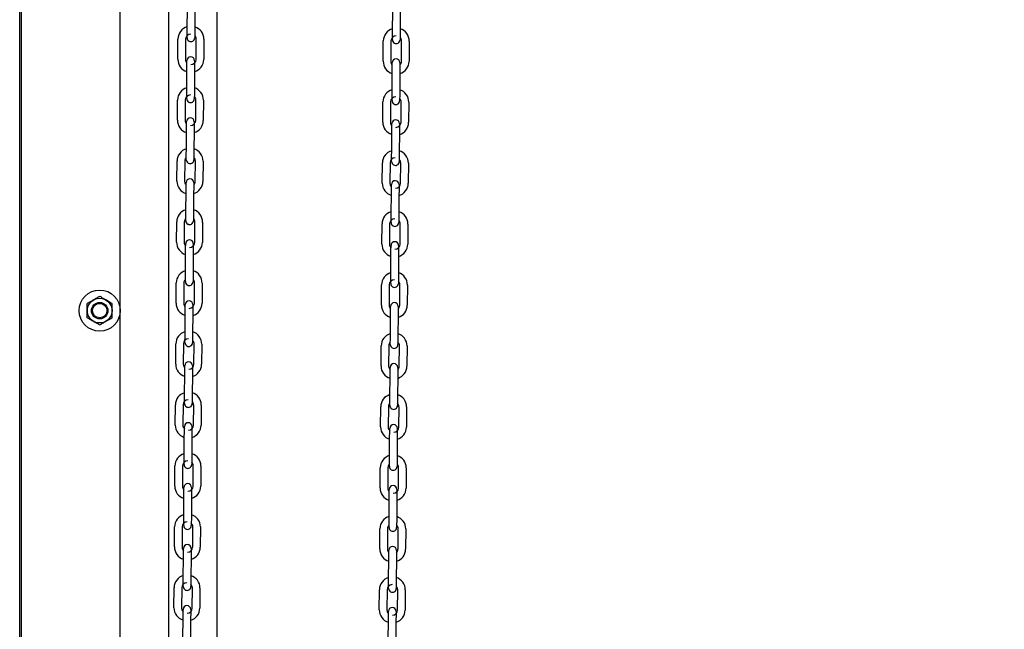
# Model space of a CAD drawing. Header units: inches. Extents: x 170 to 312, y 215 to 248.
# Tile 454 of 656: x 234.569 to 235.588, y 241.378 to 242.008. Entities that reach past the tile are written whole.
import ezdxf

# ---------------------------------------------------------------- set-up
doc = ezdxf.new("R2010")
doc.units = ezdxf.units.IN
doc.header["$LTSCALE"] = 0.25
doc.header["$MEASUREMENT"] = 0
doc.layers.add('ANNOTATIONS', color=1, linetype='Continuous')
doc.layers.add('MOTOR RH', color=7, linetype='Continuous')
doc.styles.add('ARIAL', font='arial.ttf', dxfattribs={"height": 0.09375})
doc.dimstyles.new('STANDARD$0', dxfattribs={"dimtxt": 0.09375, "dimasz": 0.09375, "dimexe": 0.03125, "dimexo": 0.046875, "dimgap": 0.09, "dimtad": 0, "dimtih": 1, "dimtoh": 1, "dimdec": 4, "dimzin": 0, "dimdsep": 46, "dimtxsty": 'ARIAL', "dimcen": 0.09, "dimadec": 0, "dimazin": 0, "dimtfac": 1, "dimtdec": 4, "dimtofl": 0, "dimtmove": 0, "dimatfit": 1, "dimfxl": 1, "dimtolj": 1, "dimtzin": 0, "dimarcsym": 0})

# ---------------------------------------------------------------- blocks, each defined once
blk = doc.blocks.new('*D40')
at = {"layer": 'ANNOTATIONS', "color": 0, "lineweight": -2, "transparency": 16777216}
for p, q in [((234.6163, 244.125), (236.4622, 244.125)), ((236.431, 244.0313), (236.431, 242.3317)), ((236.431, 240.1972), (236.431, 241.8968)), ((235.7005, 240.1034), (236.4622, 240.1034))]:
    blk.add_line(p, q, dxfattribs=at)
at = {"layer": 'ANNOTATIONS', "color": 0, "transparency": 16777216}
for points in [[(236.4154, 244.0313), (236.4466, 244.0313), (236.431, 244.125)], [(236.4154, 240.1972), (236.4466, 240.1972), (236.431, 240.1034)]]:
    blk.add_solid(points, dxfattribs=at)
at = {"layer": 'defpoints', "color": 0, "transparency": 16777216}
for p in [(234.5694, 244.125), (235.6536, 240.1034), (236.431, 240.1034)]:
    blk.add_point(p, dxfattribs=at)
at = {"layer": 'ANNOTATIONS', "color": 0, "transparency": 16777216, "insert": (236.431, 242.1142), "char_height": 0.09375, "attachment_point": 5, "style": 'ARIAL'}
blk.add_mtext('\\A1;OPENING\\PHEIGHT', dxfattribs=at)
blk = doc.blocks.new('*D41')
at = {"layer": 'ANNOTATIONS', "color": 0, "lineweight": -2, "transparency": 16777216}
for p, q in [((234.6163, 244.961), (237.1172, 244.961)), ((237.086, 244.8673), (237.086, 242.7497)), ((237.086, 240.1972), (237.086, 242.3148)), ((236.6208, 240.1034), (237.1172, 240.1034))]:
    blk.add_line(p, q, dxfattribs=at)
at = {"layer": 'ANNOTATIONS', "color": 0, "transparency": 16777216}
for points in [[(237.0704, 244.8673), (237.1016, 244.8673), (237.086, 244.961)], [(237.0704, 240.1972), (237.1016, 240.1972), (237.086, 240.1034)]]:
    blk.add_solid(points, dxfattribs=at)
at = {"layer": 'defpoints', "color": 0, "transparency": 16777216}
for p in [(234.5694, 244.961), (236.5739, 240.1034), (237.086, 240.1034)]:
    blk.add_point(p, dxfattribs=at)
at = {"layer": 'ANNOTATIONS', "color": 0, "transparency": 16777216, "insert": (237.086, 242.5322), "char_height": 0.09375, "attachment_point": 5, "style": 'ARIAL'}
blk.add_mtext('\\A1;TOTAL\\PHEIGHT', dxfattribs=at)

msp = doc.modelspace()

# ---------------------------------------------------------------- linework, layer by layer
at = {"layer": 'MOTOR RH'}
for p, q in [((234.56941, 240.10342), (234.56941, 245.60178)), ((234.57124, 240.1061), (234.57124, 244.91339)), ((234.67343, 240.1061), (234.67343, 244.91339)), ((234.72346, 244.63662), (234.72346, 240.10342)), ((234.77349, 240.1061), (234.77349, 244.29598)), ((234.74264, 241.99829), (234.74279, 242.01916)), ((234.75066, 242.0191), (234.75051, 241.99824)), ((234.95499, 241.99633), (234.95514, 242.01719)), ((234.96301, 242.01714), (234.96286, 241.99627)), ((234.73297, 241.96687), (234.73312, 241.98773)), ((234.74099, 241.98768), (234.74084, 241.96681)), ((234.75186, 241.96673), (234.75201, 241.9876)), ((234.75989, 241.98754), (234.75974, 241.96668)), ((234.94532, 241.9649), (234.94546, 241.98576)), ((234.95334, 241.98571), (234.95319, 241.96484)), ((234.96421, 241.96476), (234.96436, 241.98563)), ((234.97224, 241.98557), (234.97209, 241.96471)), ((234.74219, 241.9353), (234.74234, 241.95616)), ((234.75022, 241.95611), (234.75007, 241.93524)), ((234.95454, 241.93333), (234.95469, 241.95419)), ((234.96256, 241.95414), (234.96242, 241.93327)), ((234.73252, 241.90387), (234.73267, 241.92473)), ((234.74054, 241.92468), (234.74039, 241.90381)), ((234.75142, 241.90373), (234.75157, 241.9246)), ((234.75944, 241.92454), (234.75929, 241.90368)), ((234.94487, 241.9019), (234.94502, 241.92277)), ((234.95289, 241.92271), (234.95274, 241.90184)), ((234.95448, 241.92408), (234.95448, 241.9241)), ((234.96377, 241.90177), (234.96392, 241.92263)), ((234.97179, 241.92258), (234.97164, 241.90171)), ((234.74175, 241.8723), (234.7419, 241.89316)), ((234.74977, 241.89311), (234.74962, 241.87224)), ((234.9541, 241.87033), (234.95424, 241.8912)), ((234.96212, 241.89114), (234.96197, 241.87027)), ((234.73208, 241.84087), (234.73222, 241.86173)), ((234.7401, 241.86168), (234.73995, 241.84081)), ((234.75097, 241.84074), (234.75112, 241.8616)), ((234.75899, 241.86154), (234.75885, 241.84068)), ((234.94442, 241.8389), (234.94457, 241.85977)), ((234.95403, 241.86108), (234.95403, 241.8611)), ((234.95245, 241.85971), (234.9523, 241.83885)), ((234.96332, 241.83877), (234.96347, 241.85963)), ((234.97134, 241.85958), (234.9712, 241.83871)), ((234.7413, 241.8093), (234.74145, 241.83016)), ((234.74932, 241.83011), (234.74917, 241.80924)), ((234.95365, 241.80733), (234.9538, 241.8282)), ((234.96167, 241.82814), (234.96152, 241.80728)), ((234.73163, 241.77787), (234.73178, 241.79874)), ((234.73965, 241.79868), (234.7395, 241.77781)), ((234.75053, 241.77774), (234.75067, 241.7986)), ((234.75855, 241.79855), (234.7584, 241.77768)), ((234.94398, 241.7759), (234.94413, 241.79677)), ((234.952, 241.79671), (234.95185, 241.77585)), ((234.96288, 241.77577), (234.96302, 241.79663)), ((234.9709, 241.79658), (234.97075, 241.77571)), ((234.74085, 241.7463), (234.741, 241.76717)), ((234.74888, 241.76711), (234.74873, 241.74624)), ((234.9532, 241.74433), (234.95335, 241.7652)), ((234.96123, 241.76514), (234.96108, 241.74428)), ((234.73118, 241.71487), (234.73133, 241.73574)), ((234.7392, 241.73568), (234.73906, 241.71482)), ((234.75008, 241.71474), (234.75023, 241.7356)), ((234.7581, 241.73555), (234.75795, 241.71468)), ((234.94353, 241.7129), (234.94368, 241.73377)), ((234.95155, 241.73371), (234.95141, 241.71285)), ((234.96243, 241.71277), (234.96258, 241.73364)), ((234.97045, 241.73358), (234.9703, 241.71271)), ((234.74041, 241.6833), (234.74056, 241.70417)), ((234.74843, 241.70411), (234.74828, 241.68325)), ((234.95276, 241.68133), (234.95291, 241.7022)), ((234.96078, 241.70214), (234.96063, 241.68128)), ((234.73074, 241.65187), (234.73088, 241.67274)), ((234.73876, 241.67268), (234.73861, 241.65182)), ((234.74034, 241.67406), (234.74034, 241.67407)), ((234.74963, 241.65174), (234.74978, 241.67261)), ((234.75766, 241.67255), (234.75751, 241.65168)), ((234.94309, 241.64991), (234.94323, 241.67077)), ((234.95111, 241.67072), (234.95096, 241.64985)), ((234.96198, 241.64977), (234.96213, 241.67064)), ((234.97001, 241.67058), (234.96986, 241.64972)), ((234.73996, 241.6203), (234.74011, 241.64117)), ((234.74798, 241.64111), (234.74784, 241.62025)), ((234.95231, 241.61834), (234.95246, 241.6392)), ((234.96033, 241.63915), (234.96019, 241.61828)), ((234.73029, 241.58888), (234.73044, 241.60974)), ((234.73831, 241.60969), (234.73816, 241.58882)), ((234.7399, 241.61106), (234.7399, 241.61108)), ((234.74919, 241.58874), (234.74934, 241.60961)), ((234.75721, 241.60955), (234.75706, 241.58869)), ((234.94264, 241.58691), (234.94279, 241.60777)), ((234.95066, 241.60772), (234.95051, 241.58685)), ((234.96154, 241.58677), (234.96169, 241.60764)), ((234.96956, 241.60758), (234.96941, 241.58672)), ((234.73952, 241.55731), (234.73966, 241.57817)), ((234.74754, 241.57811), (234.74739, 241.55725)), ((234.95187, 241.55534), (234.95201, 241.5762)), ((234.95989, 241.57615), (234.95974, 241.55528)), ((234.72984, 241.52588), (234.72999, 241.54674)), ((234.73787, 241.54669), (234.73772, 241.52582)), ((234.74874, 241.52574), (234.74889, 241.54661)), ((234.75676, 241.54655), (234.75662, 241.52569)), ((234.94219, 241.52391), (234.94234, 241.54477)), ((234.95022, 241.54472), (234.95007, 241.52385)), ((234.96109, 241.52378), (234.96124, 241.54464)), ((234.96911, 241.54459), (234.96897, 241.52372)), ((234.73907, 241.49431), (234.73922, 241.51517)), ((234.74709, 241.51512), (234.74694, 241.49425)), ((234.95142, 241.49234), (234.95157, 241.5132)), ((234.95944, 241.51315), (234.95929, 241.49228)), ((234.7294, 241.4629), (234.72955, 241.48374)), ((234.73742, 241.48369), (234.73727, 241.46282)), ((234.7483, 241.46274), (234.74844, 241.48361)), ((234.75632, 241.48355), (234.75617, 241.46269)), ((234.94175, 241.46091), (234.9419, 241.48178)), ((234.94977, 241.48172), (234.94962, 241.46086)), ((234.96065, 241.46078), (234.96079, 241.48164)), ((234.96867, 241.48159), (234.96852, 241.46072)), ((234.73862, 241.43131), (234.73877, 241.45217)), ((234.74665, 241.45212), (234.7465, 241.43125)), ((234.95097, 241.42934), (234.95112, 241.45021)), ((234.959, 241.45015), (234.95885, 241.42928)), ((234.72895, 241.40001), (234.7291, 241.42086)), ((234.73697, 241.42069), (234.73683, 241.39982)), ((234.74785, 241.39975), (234.748, 241.42061)), ((234.75587, 241.42056), (234.75572, 241.39969)), ((234.9413, 241.39791), (234.94145, 241.41878)), ((234.94932, 241.41872), (234.94918, 241.39786)), ((234.95091, 241.4201), (234.95091, 241.42011)), ((234.9602, 241.39778), (234.96035, 241.41864)), ((234.96822, 241.41859), (234.96807, 241.39772)), ((234.73818, 241.36831), (234.73833, 241.38918)), ((234.7462, 241.38912), (234.74605, 241.36825)), ((234.95053, 241.36634), (234.95068, 241.38721)), ((234.95855, 241.38715), (234.9584, 241.36629))]:
    msp.add_line(p, q, dxfattribs=at)
at = {"layer": 'MOTOR RH', "flags": 128}
for points in [[(234.74257, 241.98904), (234.74257, 241.98922), (234.74258, 241.98975), (234.74258, 241.9906), (234.74259, 241.99175), (234.7426, 241.99315), (234.74261, 241.99475), (234.74263, 241.99649), (234.74264, 241.99829)], [(234.75051, 241.99824), (234.7505, 241.99643), (234.75049, 241.9947), (234.75048, 241.9931), (234.75047, 241.9917), (234.75046, 241.99055)], [(234.95492, 241.98707), (234.95492, 241.98725), (234.95493, 241.98778), (234.95493, 241.98863), (234.95494, 241.98978), (234.95495, 241.99119), (234.95496, 241.99279), (234.95498, 241.99452), (234.95499, 241.99633)], [(234.96286, 241.99627), (234.96285, 241.99447), (234.96284, 241.99273), (234.96283, 241.99113), (234.96282, 241.98973), (234.96281, 241.98858)], [(234.74447, 241.98565), (234.74498, 241.98539), (234.74648, 241.98508)], [(234.75046, 241.99138), (234.75046, 241.99055), (234.75045, 241.98969), (234.75045, 241.98916), (234.75045, 241.98899)], [(234.96281, 241.98942), (234.96281, 241.98858), (234.9628, 241.98772), (234.9628, 241.9872), (234.9628, 241.98705)], [(234.9628, 241.9872), (234.9628, 241.98702)], [(234.74234, 241.95616), (234.74235, 241.95797), (234.74237, 241.9597), (234.74238, 241.9613), (234.74239, 241.9627), (234.7424, 241.96385)], [(234.74239, 241.96302), (234.7424, 241.96385), (234.7424, 241.96471), (234.74241, 241.96524), (234.74241, 241.96541)], [(234.74241, 241.96524), (234.74241, 241.96541)], [(234.75028, 241.96536), (234.75028, 241.96518), (234.75028, 241.96465), (234.75027, 241.9638), (234.75026, 241.96265), (234.75025, 241.96125), (234.75024, 241.95965), (234.75023, 241.95791), (234.75022, 241.95611)], [(234.95469, 241.95419), (234.9547, 241.956), (234.95472, 241.95773), (234.95473, 241.95933), (234.95474, 241.96074), (234.95475, 241.96189)], [(234.95474, 241.96105), (234.95475, 241.96189), (234.95475, 241.96274), (234.95476, 241.96327), (234.95476, 241.96345)], [(234.96262, 241.96183), (234.96261, 241.96068), (234.9626, 241.95928), (234.96259, 241.95768), (234.96258, 241.95594), (234.96256, 241.95414)], [(234.96263, 241.96339), (234.96263, 241.96321), (234.96263, 241.96269), (234.96262, 241.96183), (234.96261, 241.961)], [(234.74213, 241.92604), (234.74213, 241.92622), (234.74213, 241.92675), (234.74214, 241.9276), (234.74215, 241.92875), (234.74216, 241.93016), (234.74217, 241.93176), (234.74218, 241.93349), (234.74219, 241.9353)], [(234.75007, 241.93524), (234.75005, 241.93343), (234.75004, 241.9317), (234.75003, 241.9301), (234.75002, 241.9287), (234.75001, 241.92755)], [(234.95448, 241.92408), (234.95448, 241.92425), (234.95448, 241.92478), (234.95449, 241.92564), (234.9545, 241.92679), (234.95451, 241.92819), (234.95452, 241.92979), (234.95453, 241.93152), (234.95454, 241.93333)], [(234.96242, 241.93327), (234.9624, 241.93147), (234.96239, 241.92973), (234.96238, 241.92813), (234.96237, 241.92673), (234.96236, 241.92558)], [(234.74403, 241.92265), (234.74453, 241.92239), (234.74604, 241.92208)], [(234.75002, 241.92839), (234.75001, 241.92755), (234.75001, 241.92669), (234.75, 241.92617), (234.75, 241.92599)], [(234.96237, 241.92642), (234.96236, 241.92558), (234.96236, 241.92472), (234.96235, 241.9242), (234.96235, 241.92405)], [(234.96235, 241.9242), (234.96235, 241.92402)], [(234.7419, 241.89316), (234.74191, 241.89497), (234.74192, 241.8967), (234.74193, 241.8983), (234.74194, 241.89971), (234.74195, 241.90086)], [(234.74194, 241.90002), (234.74195, 241.90086), (234.74196, 241.90171), (234.74196, 241.90224), (234.74196, 241.90241)], [(234.74983, 241.90236), (234.74983, 241.90218), (234.74983, 241.90165), (234.74982, 241.9008), (234.74982, 241.89965), (234.74981, 241.89825), (234.74979, 241.89665), (234.74978, 241.89491), (234.74977, 241.89311)], [(234.95424, 241.8912), (234.95426, 241.893), (234.95427, 241.89474), (234.95428, 241.89634), (234.95429, 241.89774), (234.9543, 241.89889)], [(234.95429, 241.89806), (234.9543, 241.89889), (234.95431, 241.89974), (234.95431, 241.90027), (234.95431, 241.90045)], [(234.96218, 241.90039), (234.96218, 241.90021), (234.96218, 241.89969), (234.96217, 241.89883), (234.96216, 241.89768), (234.96215, 241.89628), (234.96214, 241.89468), (234.96213, 241.89294), (234.96212, 241.89114)], [(234.74169, 241.8646), (234.7417, 241.86576), (234.74171, 241.86716), (234.74172, 241.86876), (234.74173, 241.87049), (234.74175, 241.8723)], [(234.74962, 241.87224), (234.74961, 241.87044), (234.7496, 241.8687), (234.74958, 241.8671), (234.74957, 241.8657), (234.74957, 241.86455)], [(234.95403, 241.86108), (234.95403, 241.86126), (234.95404, 241.86178), (234.95404, 241.86264), (234.95405, 241.86379), (234.95406, 241.86519), (234.95407, 241.86679), (234.95408, 241.86852), (234.9541, 241.87033)], [(234.96197, 241.87027), (234.96196, 241.86847), (234.96195, 241.86673), (234.96193, 241.86513), (234.96192, 241.86373), (234.96192, 241.86258)], [(234.74168, 241.86305), (234.74168, 241.86322), (234.74169, 241.86375), (234.74169, 241.8646), (234.7417, 241.86544)], [(234.74168, 241.86305), (234.74168, 241.86322)], [(234.74957, 241.86539), (234.74957, 241.86455), (234.74956, 241.86369), (234.74956, 241.86317), (234.74956, 241.86302)], [(234.74956, 241.86317), (234.74956, 241.86299)], [(234.96191, 241.8612), (234.9619, 241.86102)], [(234.96192, 241.86342), (234.96192, 241.86258), (234.96191, 241.86173), (234.96191, 241.8612), (234.96191, 241.86106)], [(234.74358, 241.85965), (234.74409, 241.85939), (234.74559, 241.85908)], [(234.7415, 241.83703), (234.7415, 241.83786), (234.74151, 241.83871), (234.74151, 241.83924), (234.74151, 241.83941)], [(234.74151, 241.83924), (234.74151, 241.83942)], [(234.74939, 241.83936), (234.74939, 241.83918), (234.74938, 241.83866), (234.74938, 241.8378), (234.74937, 241.83697)], [(234.74145, 241.83016), (234.74146, 241.83197), (234.74147, 241.83371), (234.74149, 241.8353), (234.7415, 241.83671), (234.7415, 241.83786)], [(234.74938, 241.8378), (234.74937, 241.83665), (234.74936, 241.83525), (234.74935, 241.83365), (234.74934, 241.83191), (234.74932, 241.83011)], [(234.9538, 241.8282), (234.95381, 241.83), (234.95382, 241.83174), (234.95384, 241.83334), (234.95385, 241.83474), (234.95385, 241.83589)], [(234.95385, 241.83506), (234.95385, 241.83589), (234.95386, 241.83674), (234.95386, 241.83727), (234.95386, 241.83745)], [(234.96174, 241.83739), (234.96174, 241.83721), (234.96173, 241.83669), (234.96173, 241.83583), (234.96172, 241.83468), (234.96171, 241.83328), (234.9617, 241.83168), (234.96169, 241.82995), (234.96167, 241.82814)], [(234.74125, 241.80161), (234.74125, 241.80276), (234.74126, 241.80416), (234.74128, 241.80576), (234.74129, 241.80749), (234.7413, 241.8093)], [(234.74917, 241.80924), (234.74916, 241.80744), (234.74915, 241.8057), (234.74914, 241.8041), (234.74913, 241.8027), (234.74912, 241.80155)], [(234.74124, 241.80005), (234.74124, 241.80022), (234.74124, 241.80075), (234.74125, 241.80161), (234.74125, 241.80245)], [(234.74913, 241.80239), (234.74912, 241.80155), (234.74911, 241.8007), (234.74911, 241.80017), (234.74911, 241.8)], [(234.74911, 241.80017), (234.74911, 241.79999)], [(234.95358, 241.79808), (234.95359, 241.79826), (234.95359, 241.79878), (234.9536, 241.79964), (234.9536, 241.80079), (234.95361, 241.80219), (234.95363, 241.80379), (234.95364, 241.80553), (234.95365, 241.80733)], [(234.96148, 241.80042), (234.96147, 241.79958), (234.96146, 241.79873), (234.96146, 241.7982), (234.96146, 241.79802)], [(234.96152, 241.80728), (234.96151, 241.80547), (234.9615, 241.80373), (234.96149, 241.80214), (234.96148, 241.80073), (234.96147, 241.79958)], [(234.74313, 241.79665), (234.74364, 241.79639), (234.74514, 241.79608)], [(234.741, 241.76717), (234.74102, 241.76897), (234.74103, 241.77071), (234.74104, 241.77231), (234.74105, 241.77371), (234.74106, 241.77486)], [(234.74105, 241.77403), (234.74106, 241.77486), (234.74106, 241.77571), (234.74107, 241.77624), (234.74107, 241.77641)], [(234.74107, 241.77624), (234.74107, 241.77642)], [(234.74894, 241.77636), (234.74894, 241.77618), (234.74894, 241.77566), (234.74893, 241.7748), (234.74892, 241.77365), (234.74891, 241.77225), (234.7489, 241.77065), (234.74889, 241.76892), (234.74888, 241.76711)], [(234.95335, 241.7652), (234.95337, 241.767), (234.95338, 241.76874), (234.95339, 241.77034), (234.9534, 241.77174), (234.95341, 241.77289)], [(234.9534, 241.77206), (234.95341, 241.77289), (234.95341, 241.77375), (234.95342, 241.77427), (234.95342, 241.77445)], [(234.96129, 241.77439), (234.96129, 241.77422), (234.96129, 241.77369), (234.96128, 241.77283), (234.96127, 241.77168), (234.96126, 241.77028), (234.96125, 241.76868), (234.96124, 241.76695), (234.96123, 241.76514)], [(234.74079, 241.73706), (234.74079, 241.73723), (234.74079, 241.73775), (234.7408, 241.73861), (234.74081, 241.73945)], [(234.7408, 241.73861), (234.74081, 241.73976), (234.74082, 241.74116), (234.74083, 241.74276), (234.74084, 241.7445), (234.74085, 241.7463)], [(234.74868, 241.73939), (234.74867, 241.73855), (234.74867, 241.7377), (234.74866, 241.73717), (234.74866, 241.73699)], [(234.74873, 241.74624), (234.74872, 241.74444), (234.7487, 241.7427), (234.74869, 241.7411), (234.74868, 241.7397), (234.74867, 241.73855)], [(234.95314, 241.73508), (234.95314, 241.73526), (234.95314, 241.73579), (234.95315, 241.73664), (234.95316, 241.73779), (234.95317, 241.73919), (234.95318, 241.74079), (234.95319, 241.74253), (234.9532, 241.74433)], [(234.96108, 241.74428), (234.96107, 241.74247), (234.96105, 241.74074), (234.96104, 241.73914), (234.96103, 241.73773), (234.96102, 241.73658)], [(234.74079, 241.73705), (234.74079, 241.73723)], [(234.74269, 241.73365), (234.74319, 241.73339), (234.7447, 241.73308)], [(234.96103, 241.73742), (234.96102, 241.73658), (234.96102, 241.73573), (234.96101, 241.7352), (234.96101, 241.73506)], [(234.96101, 241.7352), (234.96101, 241.73503)], [(234.74056, 241.70417), (234.74057, 241.70597), (234.74058, 241.70771), (234.74059, 241.70931), (234.7406, 241.71071), (234.74061, 241.71186)], [(234.74061, 241.71103), (234.74061, 241.71186), (234.74062, 241.71272), (234.74062, 241.71324), (234.74062, 241.71341)], [(234.74062, 241.71324), (234.74062, 241.71342)], [(234.7485, 241.71336), (234.7485, 241.71319), (234.74849, 241.71266), (234.74849, 241.7118), (234.74848, 241.71065), (234.74847, 241.70925), (234.74846, 241.70765), (234.74844, 241.70592), (234.74843, 241.70411)], [(234.95291, 241.7022), (234.95292, 241.704), (234.95293, 241.70574), (234.95294, 241.70734), (234.95295, 241.70874), (234.95296, 241.70989)], [(234.95296, 241.70906), (234.95296, 241.70989), (234.95297, 241.71075), (234.95297, 241.71127), (234.95297, 241.71145)], [(234.96083, 241.70984), (234.96083, 241.70869), (234.96082, 241.70728), (234.96081, 241.70568), (234.96079, 241.70395), (234.96078, 241.70214)], [(234.96085, 241.7114), (234.96084, 241.71122), (234.96084, 241.71069), (234.96083, 241.70984), (234.96083, 241.70901)], [(234.74034, 241.67405), (234.74034, 241.67423), (234.74035, 241.67475), (234.74035, 241.67561), (234.74036, 241.67676), (234.74037, 241.67816), (234.74038, 241.67976), (234.7404, 241.6815), (234.74041, 241.6833)], [(234.74828, 241.68325), (234.74827, 241.68144), (234.74826, 241.67971), (234.74825, 241.67811), (234.74824, 241.6767), (234.74823, 241.67555)], [(234.9527, 241.67364), (234.95271, 241.67479), (234.95272, 241.67619), (234.95273, 241.67779), (234.95275, 241.67953), (234.95276, 241.68133)], [(234.96063, 241.68128), (234.96062, 241.67947), (234.96061, 241.67774), (234.9606, 241.67614), (234.96059, 241.67474), (234.96058, 241.67359)], [(234.74224, 241.67065), (234.74275, 241.6704), (234.74425, 241.67009)], [(234.74823, 241.67639), (234.74823, 241.67555), (234.74822, 241.6747), (234.74822, 241.67417), (234.74822, 241.67403)], [(234.74822, 241.67417), (234.74822, 241.67399)], [(234.95269, 241.67209), (234.95269, 241.67226), (234.9527, 241.67279), (234.9527, 241.67364), (234.95271, 241.67448)], [(234.95269, 241.67208), (234.95269, 241.67226)], [(234.96058, 241.67443), (234.96058, 241.67359), (234.96057, 241.67273), (234.96057, 241.6722), (234.96057, 241.67203)], [(234.74011, 241.64117), (234.74012, 241.64297), (234.74014, 241.64471), (234.74015, 241.64631), (234.74016, 241.64771), (234.74017, 241.64886)], [(234.74016, 241.64803), (234.74017, 241.64886), (234.74017, 241.64972), (234.74018, 241.65024), (234.74018, 241.65041)], [(234.74018, 241.65024), (234.74018, 241.65042)], [(234.74805, 241.65037), (234.74805, 241.65019), (234.74805, 241.64966), (234.74804, 241.64881), (234.74803, 241.64766), (234.74802, 241.64625), (234.74801, 241.64465), (234.748, 241.64292), (234.74798, 241.64111)], [(234.95246, 241.6392), (234.95247, 241.64101), (234.95249, 241.64274), (234.9525, 241.64434), (234.95251, 241.64574), (234.95251, 241.64689)], [(234.95251, 241.64606), (234.95251, 241.64689), (234.95252, 241.64775), (234.95252, 241.64828), (234.95253, 241.64845)], [(234.95252, 241.64828), (234.95253, 241.64845)], [(234.96039, 241.64684), (234.96038, 241.64569), (234.96037, 241.64429), (234.96036, 241.64269), (234.96035, 241.64095), (234.96033, 241.63915)], [(234.9604, 241.6484), (234.9604, 241.64822), (234.96039, 241.64769), (234.96039, 241.64684), (234.96038, 241.64601)], [(234.7399, 241.61105), (234.7399, 241.61123), (234.7399, 241.61176), (234.73991, 241.61261), (234.73992, 241.61376), (234.73993, 241.61516), (234.73994, 241.61676), (234.73995, 241.6185), (234.73996, 241.6203)], [(234.74784, 241.62025), (234.74782, 241.61844), (234.74781, 241.61671), (234.7478, 241.61511), (234.74779, 241.61371), (234.74778, 241.61256)], [(234.95226, 241.61064), (234.95227, 241.61179), (234.95228, 241.6132), (234.95229, 241.6148), (234.9523, 241.61653), (234.95231, 241.61834)], [(234.96019, 241.61828), (234.96017, 241.61648), (234.96016, 241.61474), (234.96015, 241.61314), (234.96014, 241.61174), (234.96013, 241.61059)], [(234.7418, 241.60766), (234.7423, 241.6074), (234.74381, 241.60709)], [(234.74779, 241.61339), (234.74778, 241.61256), (234.74778, 241.6117), (234.74777, 241.61117), (234.74777, 241.61103)], [(234.74777, 241.61117), (234.74777, 241.611)], [(234.95225, 241.60908), (234.95225, 241.60926), (234.95225, 241.60979), (234.95226, 241.61064), (234.95226, 241.61148)], [(234.96014, 241.61143), (234.96013, 241.61059), (234.96013, 241.60973), (234.96012, 241.60921), (234.96012, 241.60906)], [(234.96012, 241.60921), (234.96012, 241.60903)], [(234.73966, 241.57817), (234.73968, 241.57998), (234.73969, 241.58171), (234.7397, 241.58331), (234.73971, 241.58471), (234.73972, 241.58586)], [(234.73971, 241.58503), (234.73972, 241.58586), (234.73973, 241.58672), (234.73973, 241.58724), (234.73973, 241.58741)], [(234.73973, 241.58724), (234.73973, 241.58742)], [(234.7476, 241.58737), (234.7476, 241.58719), (234.7476, 241.58666), (234.74759, 241.58581), (234.74759, 241.58466), (234.74758, 241.58326), (234.74756, 241.58166), (234.74755, 241.57992), (234.74754, 241.57811)], [(234.95206, 241.58306), (234.95207, 241.5839), (234.95208, 241.58475), (234.95208, 241.58528), (234.95208, 241.58545)], [(234.95995, 241.5854), (234.95995, 241.58522), (234.95995, 241.58469), (234.95994, 241.58384), (234.95993, 241.58269), (234.95992, 241.58129), (234.95991, 241.57969), (234.9599, 241.57795), (234.95989, 241.57615)], [(234.95201, 241.5762), (234.95203, 241.57801), (234.95204, 241.57974), (234.95205, 241.58134), (234.95206, 241.58275), (234.95207, 241.5839)], [(234.73945, 241.54805), (234.73945, 241.54823), (234.73946, 241.54876), (234.73946, 241.54961), (234.73947, 241.55076), (234.73948, 241.55217), (234.73949, 241.55376), (234.7395, 241.5555), (234.73952, 241.55731)], [(234.74739, 241.55725), (234.74738, 241.55544), (234.74737, 241.55371), (234.74735, 241.55211), (234.74734, 241.55071), (234.74734, 241.54956)], [(234.95181, 241.54765), (234.95182, 241.5488), (234.95183, 241.5502), (234.95184, 241.5518), (234.95185, 241.55353), (234.95187, 241.55534)], [(234.95974, 241.55528), (234.95973, 241.55348), (234.95972, 241.55174), (234.9597, 241.55014), (234.95969, 241.54874), (234.95969, 241.54759)], [(234.74135, 241.54466), (234.74186, 241.5444), (234.74336, 241.54409)], [(234.74734, 241.5504), (234.74734, 241.54956), (234.74733, 241.5487), (234.74733, 241.54818), (234.74732, 241.548)], [(234.9518, 241.54609), (234.9518, 241.54626), (234.95181, 241.54679), (234.95181, 241.54765), (234.95182, 241.54848)], [(234.9518, 241.54609), (234.9518, 241.54626)], [(234.95969, 241.54843), (234.95969, 241.54759), (234.95968, 241.54673), (234.95968, 241.54621), (234.95967, 241.54603)], [(234.73927, 241.52203), (234.73927, 241.52287), (234.73928, 241.52372), (234.73928, 241.52425), (234.73928, 241.52442)], [(234.73928, 241.52425), (234.73928, 241.52442)], [(234.74716, 241.52437), (234.74716, 241.52419), (234.74715, 241.52366), (234.74715, 241.52281), (234.74714, 241.52166), (234.74713, 241.52026), (234.74712, 241.51866), (234.74711, 241.51692), (234.74709, 241.51512)], [(234.73922, 241.51517), (234.73923, 241.51698), (234.73924, 241.51871), (234.73926, 241.52031), (234.73927, 241.52171), (234.73927, 241.52287)], [(234.95157, 241.5132), (234.95158, 241.51501), (234.95159, 241.51675), (234.9516, 241.51834), (234.95161, 241.51975), (234.95162, 241.5209)], [(234.95162, 241.52007), (234.95162, 241.5209), (234.95163, 241.52175), (234.95163, 241.52228), (234.95163, 241.52245)], [(234.95163, 241.52228), (234.95163, 241.52246)], [(234.95951, 241.5224), (234.95951, 241.52222), (234.9595, 241.5217), (234.9595, 241.52084), (234.95949, 241.51969), (234.95948, 241.51829), (234.95947, 241.51669), (234.95945, 241.51495), (234.95944, 241.51315)], [(234.73901, 241.48506), (234.73901, 241.48523), (234.73901, 241.48576), (234.73902, 241.48661), (234.73902, 241.48776), (234.73903, 241.48917), (234.73905, 241.49077), (234.73906, 241.4925), (234.73907, 241.49431)], [(234.74694, 241.49425), (234.74693, 241.49245), (234.74692, 241.49071), (234.74691, 241.48911), (234.7469, 241.48771), (234.74689, 241.48656)], [(234.7469, 241.4874), (234.74689, 241.48656), (234.74688, 241.4857), (234.74688, 241.48518), (234.74688, 241.485)], [(234.95135, 241.48309), (234.95136, 241.48326), (234.95136, 241.48379), (234.95137, 241.48465), (234.95137, 241.48549)], [(234.95135, 241.48309), (234.95136, 241.48326)], [(234.95136, 241.48379), (234.95137, 241.48465), (234.95137, 241.4858), (234.95138, 241.4872), (234.9514, 241.4888), (234.95141, 241.49053), (234.95142, 241.49234)], [(234.95925, 241.48543), (234.95924, 241.48459), (234.95923, 241.48374), (234.95923, 241.48321), (234.95923, 241.48303)], [(234.95929, 241.49228), (234.95928, 241.49048), (234.95927, 241.48874), (234.95926, 241.48714), (234.95925, 241.48574), (234.95924, 241.48459)], [(234.7409, 241.48166), (234.74141, 241.4814), (234.74291, 241.48109)], [(234.73877, 241.45217), (234.73879, 241.45398), (234.7388, 241.45571), (234.73881, 241.45731), (234.73882, 241.45872), (234.73883, 241.45987)], [(234.73882, 241.45903), (234.73883, 241.45987), (234.73883, 241.46072), (234.73884, 241.46125), (234.73884, 241.46142)], [(234.73884, 241.46125), (234.73884, 241.46143)], [(234.74671, 241.46137), (234.74671, 241.46119), (234.74671, 241.46067), (234.7467, 241.45981), (234.74669, 241.45866), (234.74668, 241.45726), (234.74667, 241.45566), (234.74666, 241.45392), (234.74665, 241.45212)], [(234.95112, 241.45021), (234.95113, 241.45201), (234.95115, 241.45375), (234.95116, 241.45535), (234.95117, 241.45675), (234.95118, 241.4579)], [(234.95117, 241.45707), (234.95118, 241.4579), (234.95118, 241.45875), (234.95119, 241.45928), (234.95119, 241.45946)], [(234.95905, 241.45784), (234.95904, 241.45669), (234.95903, 241.45529), (234.95902, 241.45369), (234.95901, 241.45196), (234.959, 241.45015)], [(234.95906, 241.4594), (234.95906, 241.45922), (234.95906, 241.4587), (234.95905, 241.45784), (234.95904, 241.45701)], [(234.73856, 241.42206), (234.73856, 241.42223), (234.73856, 241.42276), (234.73857, 241.42362), (234.73858, 241.42477), (234.73859, 241.42617), (234.7386, 241.42777), (234.73861, 241.4295), (234.73862, 241.43131)], [(234.74645, 241.4244), (234.74644, 241.42356), (234.74644, 241.42271), (234.74643, 241.42218), (234.74643, 241.42204)], [(234.74643, 241.42218), (234.74643, 241.422)], [(234.7465, 241.43125), (234.74649, 241.42945), (234.74647, 241.42771), (234.74646, 241.42611), (234.74645, 241.42471), (234.74644, 241.42356)], [(234.95091, 241.42009), (234.95091, 241.42027), (234.95091, 241.42079), (234.95092, 241.42165), (234.95093, 241.4228), (234.95094, 241.4242), (234.95095, 241.4258), (234.95096, 241.42754), (234.95097, 241.42934)], [(234.9588, 241.42243), (234.95879, 241.42159), (234.95879, 241.42074), (234.95878, 241.42021), (234.95878, 241.42007)], [(234.95885, 241.42928), (234.95884, 241.42748), (234.95882, 241.42574), (234.95881, 241.42414), (234.9588, 241.42274), (234.95879, 241.42159)], [(234.74046, 241.41866), (234.74096, 241.4184), (234.74247, 241.41809)], [(234.95878, 241.42021), (234.95878, 241.42003)], [(234.73833, 241.38918), (234.73834, 241.39098), (234.73835, 241.39272), (234.73836, 241.39432), (234.73837, 241.39572), (234.73838, 241.39687)], [(234.73838, 241.39604), (234.73838, 241.39687), (234.73839, 241.39772), (234.73839, 241.39825), (234.73839, 241.39843)], [(234.74627, 241.39837), (234.74626, 241.39819), (234.74626, 241.39767), (234.74626, 241.39681), (234.74625, 241.39566), (234.74624, 241.39426), (234.74623, 241.39266), (234.74621, 241.39092), (234.7462, 241.38912)], [(234.95068, 241.38721), (234.95069, 241.38901), (234.9507, 241.39075), (234.95071, 241.39235), (234.95072, 241.39375), (234.95073, 241.3949)], [(234.95072, 241.39407), (234.95073, 241.3949), (234.95074, 241.39576), (234.95074, 241.39628), (234.95074, 241.39646)], [(234.95862, 241.3964), (234.95861, 241.39623), (234.95861, 241.3957), (234.9586, 241.39484), (234.9586, 241.39369), (234.95859, 241.39229), (234.95858, 241.39069), (234.95856, 241.38896), (234.95855, 241.38715)]]:
    msp.add_lwpolyline(points, dxfattribs=at)
at = {"layer": 'MOTOR RH'}
for radius in [0.02129, 0.01277, 0.00852, 0.0075]:
    msp.add_circle((234.65214, 241.70711), radius, dxfattribs=at)
for centre, radius, start, end in [((234.7463, 241.98764), 0.01319, 106.06756, 179.59345), ((234.7463, 241.98764), 0.00531, 89.59345, 179.59345), ((234.7467, 241.98764), 0.01319, 359.59345, 73.11934), ((234.95865, 241.98567), 0.01319, 106.06756, 179.59345), ((234.95905, 241.98567), 0.01319, 359.59345, 73.11934), ((234.74651, 241.98901), 0.00394, 179.59345, 359.59347), ((234.7467, 241.98764), 0.00531, 359.59345, 44.86817), ((234.95865, 241.98567), 0.00531, 89.59345, 179.59345), ((234.95886, 241.98705), 0.00394, 179.59345, 359.59347), ((234.95905, 241.98567), 0.00531, 359.59345, 44.86854), ((234.74616, 241.96677), 0.01319, 179.59345, 253.12364), ((234.74616, 241.96677), 0.00531, 179.59345, 224.88348), ((234.74634, 241.96539), 0.00394, 359.59345, 179.59343), ((234.74655, 241.96677), 0.00531, 269.59345, 359.59345), ((234.74655, 241.96677), 0.01319, 286.07186, 359.59345), ((234.95851, 241.9648), 0.01319, 179.59345, 253.12364), ((234.95851, 241.9648), 0.00531, 179.59345, 224.88293), ((234.95869, 241.96342), 0.00394, 359.59345, 179.59343), ((234.9589, 241.9648), 0.01319, 286.07186, 359.59345), ((234.9589, 241.9648), 0.00531, 314.33302, 359.59345), ((234.74586, 241.92464), 0.01319, 106.06756, 179.59345), ((234.74625, 241.92464), 0.01319, 359.59345, 73.11934), ((234.95821, 241.92267), 0.01319, 106.06756, 179.59345), ((234.9586, 241.92267), 0.01319, 359.59345, 73.11934), ((234.74586, 241.92464), 0.00531, 89.59345, 179.59345), ((234.74606, 241.92602), 0.00394, 179.59345, 359.59347), ((234.74625, 241.92464), 0.00531, 359.59345, 44.86833), ((234.95821, 241.92267), 0.00531, 89.59345, 179.59345), ((234.95841, 241.92405), 0.00394, 179.59345, 359.59347), ((234.9586, 241.92267), 0.00531, 359.59345, 44.86854), ((234.74571, 241.90377), 0.01319, 179.59345, 253.12364), ((234.74571, 241.90377), 0.00531, 179.59345, 224.88348), ((234.7459, 241.90239), 0.00394, 359.59345, 179.59343), ((234.7461, 241.90377), 0.00531, 269.59345, 359.59345), ((234.7461, 241.90377), 0.01319, 286.07186, 359.59345), ((234.95806, 241.90181), 0.01319, 179.59345, 253.12364), ((234.95806, 241.90181), 0.00531, 179.59345, 224.88293), ((234.95825, 241.90042), 0.00394, 359.59345, 179.59343), ((234.95845, 241.9018), 0.00531, 269.59345, 359.59345), ((234.95845, 241.9018), 0.01319, 286.07186, 359.59345), ((234.74541, 241.86164), 0.01319, 106.06756, 179.59345), ((234.74581, 241.86164), 0.01319, 359.59345, 73.11934), ((234.95776, 241.85967), 0.01319, 106.06756, 179.59345), ((234.95815, 241.85967), 0.01319, 359.59345, 73.11934), ((234.74541, 241.86164), 0.00531, 134.31779, 179.59345), ((234.74562, 241.86302), 0.00394, 179.59345, 359.59347), ((234.74581, 241.86164), 0.00531, 359.59345, 44.86824), ((234.95776, 241.85967), 0.00531, 89.59345, 179.59345), ((234.95797, 241.86105), 0.00394, 179.59345, 359.59347), ((234.95815, 241.85967), 0.00531, 359.59345, 44.86831), ((234.74526, 241.84078), 0.01319, 179.59345, 253.12364), ((234.74526, 241.84078), 0.00531, 179.59345, 224.8828), ((234.74545, 241.83939), 0.00394, 359.59345, 179.59343), ((234.74566, 241.84077), 0.01319, 286.07186, 359.59345), ((234.74566, 241.84077), 0.00531, 314.33308, 359.59345), ((234.9578, 241.83742), 0.00394, 359.59345, 179.59343), ((234.95761, 241.83881), 0.01319, 179.59345, 253.12364), ((234.95761, 241.83881), 0.00531, 179.59345, 224.88293), ((234.95801, 241.8388), 0.00531, 269.59345, 359.59345), ((234.95801, 241.8388), 0.01319, 286.07186, 359.59345), ((234.74497, 241.79864), 0.01319, 106.06756, 179.59345), ((234.74536, 241.79864), 0.01319, 359.59345, 73.11934), ((234.95732, 241.79667), 0.01319, 106.06756, 179.59345), ((234.95771, 241.79667), 0.01319, 359.59345, 73.11934), ((234.74497, 241.79864), 0.00531, 134.31809, 179.59345), ((234.74517, 241.80002), 0.00394, 179.59345, 359.59347), ((234.74536, 241.79864), 0.00531, 359.59345, 44.86872), ((234.95732, 241.79667), 0.00531, 89.59345, 179.59345), ((234.95771, 241.79667), 0.00531, 359.59345, 44.86854), ((234.95752, 241.79805), 0.00394, 179.59345, 359.59347), ((234.74501, 241.77639), 0.00394, 359.59345, 179.59343), ((234.95736, 241.77442), 0.00394, 359.59345, 179.59343), ((234.74482, 241.77778), 0.01319, 179.59345, 253.12364), ((234.74482, 241.77778), 0.00531, 179.59345, 224.88293), ((234.74521, 241.77777), 0.00531, 269.59345, 359.59345), ((234.74521, 241.77777), 0.01319, 286.07186, 359.59345), ((234.95717, 241.77581), 0.01319, 179.59345, 253.12364), ((234.95717, 241.77581), 0.00531, 179.59345, 224.88293), ((234.95756, 241.77581), 0.00531, 269.59345, 359.59345), ((234.95756, 241.77581), 0.01319, 286.07186, 359.59345), ((234.74452, 241.73564), 0.01319, 106.06756, 179.59345), ((234.74491, 241.73564), 0.01319, 359.59345, 73.11934), ((234.74452, 241.73564), 0.00531, 134.31795, 179.59345), ((234.74491, 241.73564), 0.00531, 359.59345, 44.86821), ((234.95687, 241.73368), 0.01319, 106.06756, 179.59345), ((234.95687, 241.73368), 0.00531, 89.59345, 179.59345), ((234.95726, 241.73367), 0.01319, 359.59345, 73.11934), ((234.74473, 241.73702), 0.00394, 179.59345, 359.59347), ((234.95708, 241.73505), 0.00394, 179.59345, 359.59347), ((234.95726, 241.73367), 0.00531, 359.59345, 44.86854), ((234.74456, 241.71339), 0.00394, 359.59345, 179.59343), ((234.74437, 241.71478), 0.01319, 179.59345, 253.12364), ((234.74437, 241.71478), 0.00531, 179.59345, 224.88343), ((234.74477, 241.71478), 0.00531, 269.59345, 359.59345), ((234.74477, 241.71478), 0.01319, 286.07186, 359.59345), ((234.95672, 241.71281), 0.01319, 179.59345, 253.12364), ((234.95672, 241.71281), 0.00531, 179.59345, 224.88293), ((234.95691, 241.71142), 0.00394, 359.59345, 179.59343), ((234.95711, 241.71281), 0.01319, 286.07186, 359.59345), ((234.95711, 241.71281), 0.00531, 314.33326, 359.59345), ((234.74407, 241.67265), 0.01319, 106.06756, 179.59345), ((234.74407, 241.67265), 0.00531, 89.59345, 179.59345), ((234.74447, 241.67264), 0.01319, 359.59345, 73.11934), ((234.95642, 241.67068), 0.01319, 106.06756, 179.59345), ((234.95682, 241.67068), 0.01319, 359.59345, 73.11934), ((234.74428, 241.67402), 0.00394, 179.59345, 359.59347), ((234.74447, 241.67264), 0.00531, 359.59345, 44.86854), ((234.95642, 241.67068), 0.00531, 134.31796, 179.59345), ((234.95663, 241.67205), 0.00394, 179.59345, 359.59347), ((234.95682, 241.67068), 0.00531, 359.59345, 44.86837), ((234.74393, 241.65178), 0.01319, 179.59345, 253.12364), ((234.74393, 241.65178), 0.00531, 179.59345, 224.88332), ((234.74411, 241.65039), 0.00394, 359.59345, 179.59343), ((234.74432, 241.65178), 0.00531, 269.59345, 359.59345), ((234.74432, 241.65178), 0.01319, 286.07186, 359.59345), ((234.95628, 241.64981), 0.01319, 179.59345, 253.12364), ((234.95628, 241.64981), 0.00531, 179.59345, 224.88293), ((234.95646, 241.64843), 0.00394, 359.59345, 179.59343), ((234.95667, 241.64981), 0.01319, 286.07186, 359.59345), ((234.95667, 241.64981), 0.00531, 314.33295, 359.59345), ((234.74363, 241.60965), 0.01319, 106.06756, 179.59345), ((234.74402, 241.60964), 0.01319, 359.59345, 73.11934), ((234.95598, 241.60768), 0.01319, 106.06756, 179.59345), ((234.95637, 241.60768), 0.01319, 359.59345, 73.11934), ((234.74363, 241.60965), 0.00531, 89.59345, 179.59345), ((234.74383, 241.61102), 0.00394, 179.59345, 359.59347), ((234.74402, 241.60964), 0.00531, 359.59345, 44.86854), ((234.95598, 241.60768), 0.00531, 134.31812, 179.59345), ((234.95618, 241.60906), 0.00394, 179.59345, 359.59347), ((234.95637, 241.60768), 0.00531, 359.59345, 44.86854), ((234.74348, 241.58878), 0.01319, 179.59345, 253.12364), ((234.74348, 241.58878), 0.00531, 179.59345, 224.88354), ((234.74367, 241.58739), 0.00394, 359.59345, 179.59343), ((234.74387, 241.58878), 0.00531, 269.59345, 359.59345), ((234.74387, 241.58878), 0.01319, 286.07186, 359.59345), ((234.95583, 241.58681), 0.01319, 179.59345, 253.12364), ((234.95583, 241.58681), 0.00531, 179.59345, 224.88293), ((234.95602, 241.58543), 0.00394, 359.59345, 179.59343), ((234.95622, 241.58681), 0.00531, 269.59345, 359.59345), ((234.95622, 241.58681), 0.01319, 286.07186, 359.59345), ((234.74318, 241.54665), 0.01319, 106.06756, 179.59345), ((234.74358, 241.54665), 0.01319, 359.59345, 73.11934), ((234.95553, 241.54468), 0.01319, 106.06756, 179.59345), ((234.95592, 241.54468), 0.01319, 359.59345, 73.11934), ((234.74318, 241.54665), 0.00531, 89.59345, 179.59345), ((234.74339, 241.54803), 0.00394, 179.59345, 359.59347), ((234.74358, 241.54665), 0.00531, 359.59345, 44.86854), ((234.95553, 241.54468), 0.00531, 134.31777, 179.59345), ((234.95574, 241.54606), 0.00394, 179.59345, 359.59347), ((234.95592, 241.54468), 0.00531, 359.59345, 44.86818), ((234.74303, 241.52578), 0.01319, 179.59345, 253.12364), ((234.74303, 241.52578), 0.00531, 179.59345, 224.8832), ((234.74322, 241.5244), 0.00394, 359.59345, 179.59343), ((234.74343, 241.52578), 0.00531, 269.59345, 359.59345), ((234.74343, 241.52578), 0.01319, 286.07186, 359.59345), ((234.95538, 241.52382), 0.01319, 179.59345, 253.12364), ((234.95538, 241.52382), 0.00531, 179.59345, 224.88293), ((234.95557, 241.52243), 0.00394, 359.59345, 179.59343), ((234.95578, 241.52381), 0.00531, 269.59345, 359.59345), ((234.95578, 241.52381), 0.01319, 286.07186, 359.59345), ((234.74274, 241.48365), 0.01319, 106.06756, 179.59345), ((234.74313, 241.48365), 0.01319, 359.59345, 73.11934), ((234.95508, 241.48168), 0.01319, 106.06756, 179.59345), ((234.95548, 241.48168), 0.01319, 359.59345, 73.11934), ((234.74274, 241.48365), 0.00531, 89.59345, 179.59345), ((234.74294, 241.48503), 0.00394, 179.59345, 359.59347), ((234.74313, 241.48365), 0.00531, 359.59345, 44.86835), ((234.95508, 241.48168), 0.00531, 134.31819, 179.59345), ((234.95529, 241.48306), 0.00394, 179.59345, 359.59347), ((234.95548, 241.48168), 0.00531, 359.59345, 44.86814), ((234.74259, 241.4629), 0.01319, 179.59345, 253.12364), ((234.74259, 241.46279), 0.00531, 179.59345, 224.88327), ((234.74278, 241.4614), 0.00394, 359.59345, 179.59343), ((234.74298, 241.46278), 0.00531, 269.59345, 359.59345), ((234.74298, 241.46278), 0.01319, 286.07186, 359.59345), ((234.95512, 241.45943), 0.00394, 359.59345, 179.59343), ((234.95494, 241.46082), 0.01319, 179.59345, 253.12364), ((234.95494, 241.46082), 0.00531, 179.59345, 224.88293), ((234.95533, 241.46081), 0.01319, 286.07186, 359.59345), ((234.95533, 241.46081), 0.00531, 314.33305, 359.59345), ((234.74229, 241.42076), 0.01319, 106.06756, 179.59345), ((234.74268, 241.42065), 0.01319, 359.59345, 73.11934), ((234.74229, 241.42065), 0.00531, 89.59345, 179.59345), ((234.7425, 241.42203), 0.00394, 179.59345, 359.59347), ((234.74268, 241.42065), 0.00531, 359.59345, 44.86819), ((234.95464, 241.41868), 0.01319, 106.06756, 179.59345), ((234.95464, 241.41868), 0.00531, 89.59345, 179.59345), ((234.95503, 241.41868), 0.00531, 359.59345, 44.8683), ((234.95503, 241.41868), 0.01319, 359.59345, 73.11934), ((234.95485, 241.42006), 0.00394, 179.59345, 359.59347), ((234.74233, 241.3984), 0.00394, 359.59345, 179.59343), ((234.74214, 241.40001), 0.01319, 179.59345, 253.12364), ((234.74214, 241.39979), 0.00531, 179.59345, 224.88327), ((234.74253, 241.39978), 0.00531, 269.59345, 359.59345), ((234.74253, 241.39978), 0.01319, 286.07186, 359.59345), ((234.95449, 241.39782), 0.01319, 179.59345, 253.12364), ((234.95449, 241.39782), 0.00531, 179.59345, 224.88293), ((234.95468, 241.39643), 0.00394, 359.59345, 179.59343), ((234.95488, 241.39782), 0.00531, 269.59345, 359.59345), ((234.95488, 241.39782), 0.01319, 286.07186, 359.59345)]:
    msp.add_arc(centre, radius, start, end, dxfattribs=at)
for points, knots in [([(234.64575, 241.71817), (234.64486, 241.71765), (234.64304, 241.7166), (234.64092, 241.71538), (234.63971, 241.71469), (234.63936, 241.71448)], [0, 0, 0, 0, 0.4062926, 0.8272597, 1, 1, 1, 1]), ([(234.65214, 241.72186), (234.65114, 241.72129), (234.64912, 241.72012), (234.64691, 241.71884), (234.64578, 241.71819), (234.64575, 241.71817)], [0, 0, 0, 0, 0.4843397, 0.9863305, 1, 1, 1, 1]), ([(234.65852, 241.71817), (234.65763, 241.71869), (234.65581, 241.71974), (234.65369, 241.72096), (234.65249, 241.72166), (234.65214, 241.72186)], [0, 0, 0, 0, 0.4062928, 0.8272596, 1, 1, 1, 1]), ([(234.65852, 241.71817), (234.65763, 241.71869), (234.65581, 241.71974), (234.65369, 241.72096), (234.65249, 241.72166), (234.65214, 241.72186)], [0, 0, 0, 0, 0.406285, 0.8272611, 1, 1, 1, 1]), ([(234.66491, 241.71448), (234.66392, 241.71506), (234.6619, 241.71622), (234.65969, 241.7175), (234.65855, 241.71815), (234.65852, 241.71817)], [0, 0, 0, 0, 0.4843391, 0.9863305, 1, 1, 1, 1]), ([(234.66491, 241.71448), (234.66392, 241.71506), (234.6619, 241.71622), (234.65969, 241.7175), (234.65855, 241.71815), (234.65852, 241.71817)], [0, 0, 0, 0, 0.4843494, 0.9863306, 1, 1, 1, 1]), ([(234.63936, 241.70711), (234.63936, 241.70728), (234.63936, 241.70838), (234.63936, 241.71044), (234.63936, 241.71272), (234.63936, 241.71405), (234.63936, 241.71448)], [0, 0, 0, 0, 0.0665463, 0.4352904, 0.8145654, 1, 1, 1, 1]), ([(234.63936, 241.69973), (234.63936, 241.70036), (234.63936, 241.70184), (234.63936, 241.7043), (234.63936, 241.70616), (234.63936, 241.70711)], [0, 0, 0, 0, 0.2654613, 0.6280785, 1, 1, 1, 1]), ([(234.66491, 241.70711), (234.66491, 241.70728), (234.66491, 241.70838), (234.66491, 241.71044), (234.66491, 241.71272), (234.66491, 241.71405), (234.66491, 241.71448)], [0, 0, 0, 0, 0.0665463, 0.4352904, 0.8145654, 1, 1, 1, 1]), ([(234.66491, 241.69973), (234.66491, 241.70036), (234.66491, 241.70184), (234.66491, 241.7043), (234.66491, 241.70616), (234.66491, 241.70711)], [0, 0, 0, 0, 0.2654613, 0.6280785, 1, 1, 1, 1]), ([(234.66491, 241.69973), (234.66491, 241.70036), (234.66491, 241.70184), (234.66491, 241.7043), (234.66491, 241.70616), (234.66491, 241.70711)], [0, 0, 0, 0, 0.2654595, 0.6280849, 1, 1, 1, 1]), ([(234.63936, 241.69973), (234.64036, 241.69916), (234.64238, 241.69799), (234.64459, 241.69672), (234.64572, 241.69606), (234.64575, 241.69605)], [0, 0, 0, 0, 0.484334, 0.9863304, 1, 1, 1, 1]), ([(234.65852, 241.69605), (234.65942, 241.69656), (234.66124, 241.69761), (234.66336, 241.69883), (234.66456, 241.69953), (234.66491, 241.69973)], [0, 0, 0, 0, 0.4062965, 0.8272677, 1, 1, 1, 1]), ([(234.65852, 241.69605), (234.65942, 241.69656), (234.66124, 241.69761), (234.66336, 241.69883), (234.66456, 241.69953), (234.66491, 241.69973)], [0, 0, 0, 0, 0.4062885, 0.8272688, 1, 1, 1, 1]), ([(234.64575, 241.69605), (234.64664, 241.69553), (234.64846, 241.69448), (234.65058, 241.69326), (234.65179, 241.69256), (234.65214, 241.69236)], [0, 0, 0, 0, 0.4063027, 0.827269, 1, 1, 1, 1]), ([(234.65214, 241.69236), (234.65313, 241.69293), (234.65515, 241.6941), (234.65736, 241.69537), (234.65849, 241.69603), (234.65852, 241.69605)], [0, 0, 0, 0, 0.4843298, 0.98632, 1, 1, 1, 1]), ([(234.65214, 241.69236), (234.65313, 241.69293), (234.65515, 241.6941), (234.65736, 241.69537), (234.65849, 241.69603), (234.65852, 241.69605)], [0, 0, 0, 0, 0.4843389, 0.986319, 1, 1, 1, 1])]:
    msp.add_open_spline(points, degree=3, knots=knots, dxfattribs=at)

# ---------------------------------------------------------------- dimensions: what is measured, and where the dimension line sits
at = {"layer": 'ANNOTATIONS'}
for base, p1, p2, text, picture, middle in [((237.08599, 240.10342), (234.56941, 244.96103), (236.57394, 240.10342), 'TOTAL\\PHEIGHT', '*D41', (237.08599, 242.53223)), ((236.431, 240.10342), (234.56941, 244.12505), (235.6536, 240.10342), 'OPENING\\PHEIGHT', '*D40', (236.431, 242.11424))]:
    dim = msp.add_linear_dim(base=base, p1=p1, p2=p2, angle=90, text=text, dimstyle='STANDARD$0', dxfattribs=at)
    dim.commit()
    dim.dimension.update_dxf_attribs({"geometry": picture, "text_midpoint": middle})

doc.saveas('drawing.dxf')
